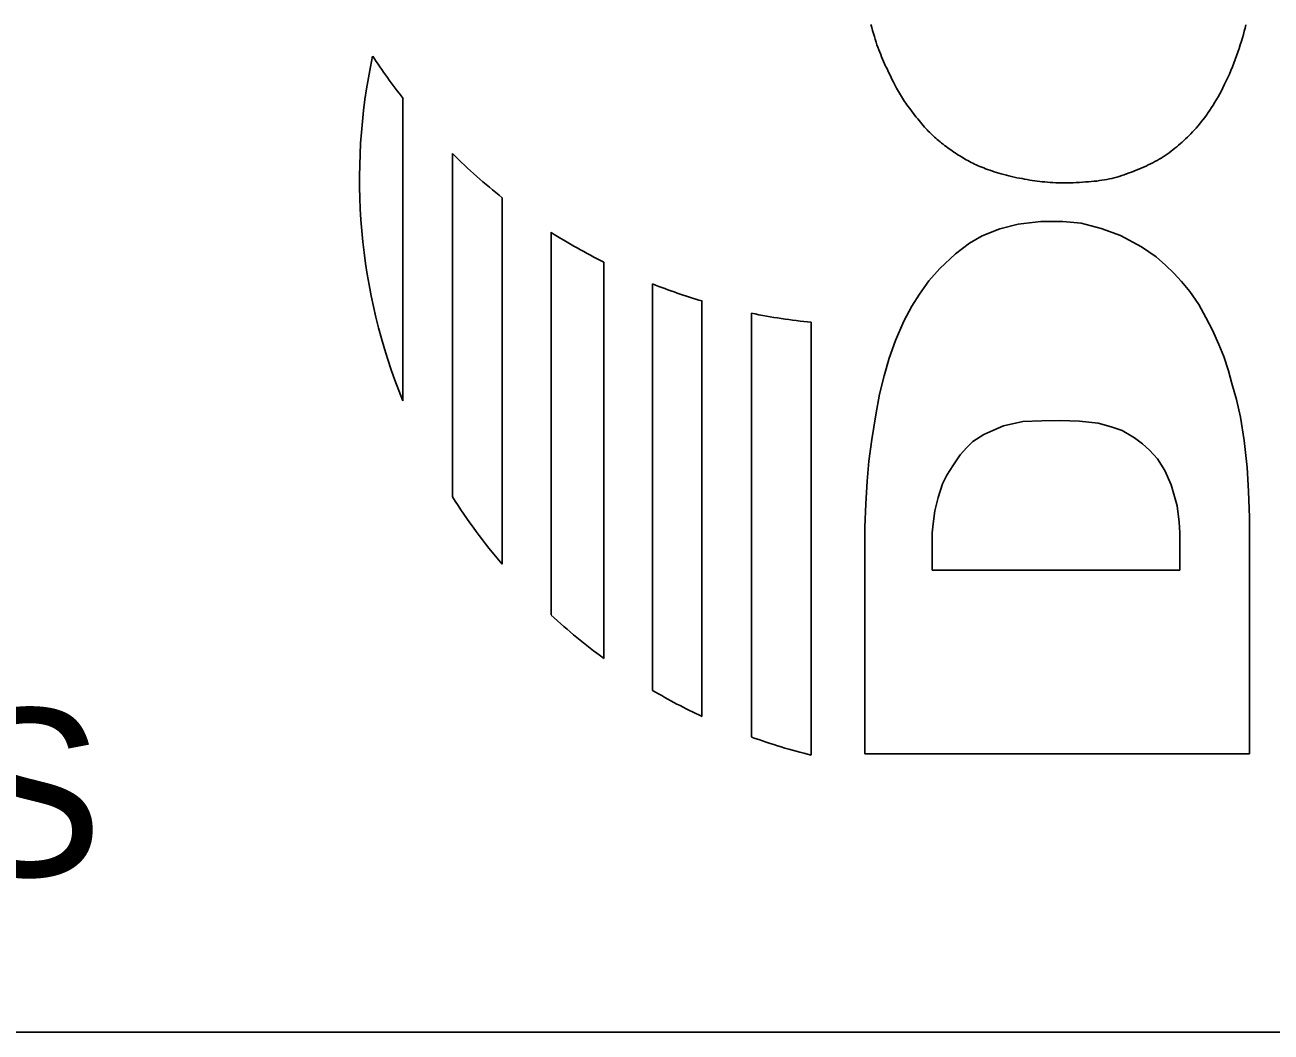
# Model space of a CAD drawing. Extents: x 0 to 39.3, y -3.9 to 22.
# Drawn here: x 32.03 to 33.071, y 3 to 3.841 of the extents above; entities that cross this region are included whole.
import ezdxf

# ---------------------------------------------------------------- set-up
doc = ezdxf.new("R2010")
doc.units = 0
doc.layers.add('SH_Border', color=7, linetype='Continuous')
doc.layers.add('SH_Data', color=7, linetype='Continuous')

msp = doc.modelspace()

# ---------------------------------------------------------------- linework, layer by layer
at = {"layer": 'SH_Border'}
msp.add_line((32, 3), (33.5, 3), dxfattribs=at)
at = {"layer": 'SH_Data'}
for p, q in [((32.7374, 3.8383), (32.7368, 3.8409)), ((33.0498, 3.8406), (33.0491, 3.838)), ((32.7381, 3.8358), (32.7374, 3.8383)), ((32.7388, 3.8334), (32.7381, 3.8358)), ((32.7396, 3.831), (32.7388, 3.8334)), ((32.7403, 3.8286), (32.7396, 3.831)), ((32.7411, 3.8263), (32.7403, 3.8286)), ((33.0469, 3.8298), (33.046, 3.8269)), ((33.0477, 3.8326), (33.0469, 3.8298)), ((33.0484, 3.8353), (33.0477, 3.8326)), ((33.0491, 3.838), (33.0484, 3.8353)), ((32.7418, 3.8241), (32.7411, 3.8263)), ((32.7426, 3.8219), (32.7418, 3.8241)), ((32.7434, 3.8198), (32.7426, 3.8219)), ((32.7441, 3.8178), (32.7434, 3.8198)), ((33.0441, 3.8209), (33.0431, 3.8178)), ((33.0451, 3.8239), (33.0441, 3.8209)), ((33.046, 3.8269), (33.0451, 3.8239)), ((32.7449, 3.8158), (32.7441, 3.8178)), ((32.7457, 3.8139), (32.7449, 3.8158)), ((32.7465, 3.812), (32.7457, 3.8139)), ((32.7473, 3.8101), (32.7465, 3.812)), ((32.7482, 3.8082), (32.7473, 3.8101)), ((32.749, 3.8063), (32.7482, 3.8082)), ((33.0397, 3.8086), (33.0385, 3.8056)), ((33.0409, 3.8117), (33.0397, 3.8086)), ((33.042, 3.8148), (33.0409, 3.8117)), ((33.0431, 3.8178), (33.042, 3.8148)), ((32.7499, 3.8044), (32.749, 3.8063)), ((32.7508, 3.8025), (32.7499, 3.8044)), ((32.7518, 3.8005), (32.7508, 3.8025)), ((32.7527, 3.7986), (32.7518, 3.8005)), ((32.7537, 3.7967), (32.7527, 3.7986)), ((33.036, 3.7996), (33.0346, 3.7966)), ((33.0372, 3.8026), (33.036, 3.7996)), ((33.0385, 3.8056), (33.0372, 3.8026)), ((32.7546, 3.7948), (32.7537, 3.7967)), ((32.7555, 3.7929), (32.7546, 3.7948)), ((32.7565, 3.7912), (32.7555, 3.7929)), ((32.7573, 3.7895), (32.7565, 3.7912)), ((32.7582, 3.7879), (32.7573, 3.7895)), ((32.759, 3.7864), (32.7582, 3.7879)), ((33.0306, 3.7882), (33.0293, 3.7856)), ((33.032, 3.791), (33.0306, 3.7882)), ((33.0333, 3.7938), (33.032, 3.791)), ((33.0346, 3.7966), (33.0333, 3.7938)), ((32.7598, 3.7849), (32.759, 3.7864)), ((32.7606, 3.7836), (32.7598, 3.7849)), ((32.7614, 3.7822), (32.7606, 3.7836)), ((32.7622, 3.7809), (32.7614, 3.7822)), ((32.7631, 3.7795), (32.7622, 3.7809)), ((32.7639, 3.7782), (32.7631, 3.7795)), ((32.7648, 3.7768), (32.7639, 3.7782)), ((32.7658, 3.7754), (32.7648, 3.7768)), ((33.0252, 3.7783), (33.0238, 3.776)), ((33.0265, 3.7806), (33.0252, 3.7783)), ((33.0279, 3.7831), (33.0265, 3.7806)), ((33.0293, 3.7856), (33.0279, 3.7831)), ((32.7668, 3.774), (32.7658, 3.7754)), ((32.7678, 3.7726), (32.7668, 3.774)), ((32.7689, 3.7711), (32.7678, 3.7726)), ((32.77, 3.7696), (32.7689, 3.7711)), ((32.7711, 3.7681), (32.77, 3.7696)), ((32.7723, 3.7666), (32.7711, 3.7681)), ((32.7734, 3.7651), (32.7723, 3.7666)), ((33.0182, 3.7674), (33.0168, 3.7653)), ((33.0196, 3.7694), (33.0182, 3.7674)), ((33.021, 3.7716), (33.0196, 3.7694)), ((33.0224, 3.7737), (33.021, 3.7716)), ((33.0238, 3.776), (33.0224, 3.7737)), ((32.7746, 3.7636), (32.7734, 3.7651)), ((32.7758, 3.7621), (32.7746, 3.7636)), ((32.777, 3.7607), (32.7758, 3.7621)), ((32.7781, 3.7593), (32.777, 3.7607)), ((32.7793, 3.7579), (32.7781, 3.7593)), ((32.7804, 3.7566), (32.7793, 3.7579)), ((32.7815, 3.7553), (32.7804, 3.7566)), ((33.0096, 3.7561), (33.0082, 3.7544)), ((33.0111, 3.7578), (33.0096, 3.7561)), ((33.0125, 3.7596), (33.0111, 3.7578)), ((33.0139, 3.7615), (33.0125, 3.7596)), ((33.0154, 3.7634), (33.0139, 3.7615)), ((33.0168, 3.7653), (33.0154, 3.7634)), ((32.7826, 3.7542), (32.7815, 3.7553)), ((32.7836, 3.753), (32.7826, 3.7542)), ((32.7846, 3.752), (32.7836, 3.753)), ((32.7857, 3.751), (32.7846, 3.752)), ((32.7867, 3.75), (32.7857, 3.751)), ((32.7877, 3.749), (32.7867, 3.75)), ((32.7888, 3.748), (32.7877, 3.749)), ((32.7899, 3.747), (32.7888, 3.748)), ((32.791, 3.746), (32.7899, 3.747)), ((32.7921, 3.745), (32.791, 3.746)), ((32.9995, 3.7455), (32.9981, 3.7442)), ((33.001, 3.7469), (32.9995, 3.7455)), ((33.0024, 3.7483), (33.001, 3.7469)), ((33.0039, 3.7498), (33.0024, 3.7483)), ((33.0053, 3.7513), (33.0039, 3.7498)), ((33.0067, 3.7528), (33.0053, 3.7513)), ((33.0082, 3.7544), (33.0067, 3.7528)), ((32.7933, 3.744), (32.7921, 3.745)), ((32.7946, 3.743), (32.7933, 3.744)), ((32.7958, 3.742), (32.7946, 3.743)), ((32.7971, 3.741), (32.7958, 3.742)), ((32.7983, 3.74), (32.7971, 3.741)), ((32.7996, 3.739), (32.7983, 3.74)), ((32.8009, 3.7381), (32.7996, 3.739)), ((32.8021, 3.7372), (32.8009, 3.7381)), ((32.8034, 3.7363), (32.8021, 3.7372)), ((32.8047, 3.7354), (32.8034, 3.7363)), ((32.8059, 3.7345), (32.8047, 3.7354)), ((32.9873, 3.7351), (32.9857, 3.7339)), ((32.9889, 3.7363), (32.9873, 3.7351)), ((32.9905, 3.7376), (32.9889, 3.7363)), ((32.992, 3.7389), (32.9905, 3.7376)), ((32.9936, 3.7402), (32.992, 3.7389)), ((32.9951, 3.7415), (32.9936, 3.7402)), ((32.9966, 3.7428), (32.9951, 3.7415)), ((32.9981, 3.7442), (32.9966, 3.7428)), ((32.8072, 3.7337), (32.8059, 3.7345)), ((32.8085, 3.7328), (32.8072, 3.7337)), ((32.8098, 3.732), (32.8085, 3.7328)), ((32.8111, 3.7312), (32.8098, 3.732)), ((32.8124, 3.7304), (32.8111, 3.7312)), ((32.8137, 3.7296), (32.8124, 3.7304)), ((32.815, 3.7288), (32.8137, 3.7296)), ((32.8163, 3.728), (32.815, 3.7288)), ((32.8177, 3.7273), (32.8163, 3.728)), ((32.8191, 3.7265), (32.8177, 3.7273)), ((32.8204, 3.7258), (32.8191, 3.7265)), ((32.8218, 3.7251), (32.8204, 3.7258)), ((32.8233, 3.7244), (32.8218, 3.7251)), ((32.8247, 3.7238), (32.8233, 3.7244)), ((32.9702, 3.7247), (32.9683, 3.7237)), ((32.9721, 3.7256), (32.9702, 3.7247)), ((32.9739, 3.7265), (32.9721, 3.7256)), ((32.9757, 3.7275), (32.9739, 3.7265)), ((32.9774, 3.7285), (32.9757, 3.7275)), ((32.9791, 3.7295), (32.9774, 3.7285)), ((32.9808, 3.7306), (32.9791, 3.7295)), ((32.9824, 3.7317), (32.9808, 3.7306)), ((32.9841, 3.7328), (32.9824, 3.7317)), ((32.9857, 3.7339), (32.9841, 3.7328)), ((32.8262, 3.7231), (32.8247, 3.7238)), ((32.8277, 3.7225), (32.8262, 3.7231)), ((32.8293, 3.7219), (32.8277, 3.7225)), ((32.8309, 3.7212), (32.8293, 3.7219)), ((32.8325, 3.7206), (32.8309, 3.7212)), ((32.8342, 3.72), (32.8325, 3.7206)), ((32.836, 3.7193), (32.8342, 3.72)), ((32.8378, 3.7187), (32.836, 3.7193)), ((32.8397, 3.7181), (32.8378, 3.7187)), ((32.8416, 3.7175), (32.8397, 3.7181)), ((32.8436, 3.7168), (32.8416, 3.7175)), ((32.8456, 3.7163), (32.8436, 3.7168)), ((32.8477, 3.7157), (32.8456, 3.7163)), ((32.8498, 3.7151), (32.8477, 3.7157)), ((32.8519, 3.7146), (32.8498, 3.7151)), ((32.8541, 3.7141), (32.8519, 3.7146)), ((32.8563, 3.7136), (32.8541, 3.7141)), ((32.944, 3.7142), (32.942, 3.7135)), ((32.9461, 3.7148), (32.944, 3.7142)), ((32.9481, 3.7155), (32.9461, 3.7148)), ((32.9501, 3.7162), (32.9481, 3.7155)), ((32.9522, 3.717), (32.9501, 3.7162)), ((32.9542, 3.7178), (32.9522, 3.717)), ((32.9563, 3.7186), (32.9542, 3.7178)), ((32.9583, 3.7194), (32.9563, 3.7186)), ((32.9604, 3.7202), (32.9583, 3.7194)), ((32.9624, 3.7211), (32.9604, 3.7202)), ((32.9644, 3.722), (32.9624, 3.7211)), ((32.9664, 3.7228), (32.9644, 3.722)), ((32.9683, 3.7237), (32.9664, 3.7228)), ((32.8585, 3.7131), (32.8563, 3.7136)), ((32.8607, 3.7127), (32.8585, 3.7131)), ((32.8629, 3.7123), (32.8607, 3.7127)), ((32.865, 3.7119), (32.8629, 3.7123)), ((32.8672, 3.7115), (32.865, 3.7119)), ((32.8693, 3.7111), (32.8672, 3.7115)), ((32.8714, 3.7108), (32.8693, 3.7111)), ((32.8735, 3.7105), (32.8714, 3.7108)), ((32.8756, 3.7102), (32.8735, 3.7105)), ((32.8777, 3.71), (32.8756, 3.7102)), ((32.8798, 3.7097), (32.8777, 3.71)), ((32.882, 3.7095), (32.8798, 3.7097)), ((32.8841, 3.7093), (32.882, 3.7095)), ((32.8864, 3.7092), (32.8841, 3.7093)), ((32.8886, 3.709), (32.8864, 3.7092)), ((32.891, 3.7089), (32.8886, 3.709)), ((32.8933, 3.7088), (32.891, 3.7089)), ((32.8957, 3.7088), (32.8933, 3.7088)), ((32.8981, 3.7088), (32.8957, 3.7088)), ((32.9006, 3.7088), (32.8981, 3.7088)), ((32.9031, 3.7089), (32.9006, 3.7088)), ((32.9057, 3.7089), (32.9031, 3.7089)), ((32.9082, 3.709), (32.9057, 3.7089)), ((32.9108, 3.7092), (32.9082, 3.709)), ((32.9134, 3.7093), (32.9108, 3.7092)), ((32.9159, 3.7095), (32.9134, 3.7093)), ((32.9183, 3.7097), (32.9159, 3.7095)), ((32.9207, 3.7099), (32.9183, 3.7097)), ((32.923, 3.7101), (32.9207, 3.7099)), ((32.9253, 3.7103), (32.923, 3.7101)), ((32.9275, 3.7106), (32.9253, 3.7103)), ((32.9296, 3.7109), (32.9275, 3.7106)), ((32.9317, 3.7112), (32.9296, 3.7109)), ((32.9338, 3.7116), (32.9317, 3.7112)), ((32.9359, 3.712), (32.9338, 3.7116)), ((32.9379, 3.7124), (32.9359, 3.712)), ((32.9399, 3.713), (32.9379, 3.7124)), ((32.942, 3.7135), (32.9399, 3.713)), ((32.8597, 3.6743), (32.8444, 3.6703)), ((32.8786, 3.6766), (32.8597, 3.6743)), ((32.8969, 3.6764), (32.8786, 3.6766)), ((32.9123, 3.6751), (32.8969, 3.6764)), ((32.929, 3.6707), (32.9123, 3.6751)), ((32.8295, 3.6645), (32.8191, 3.6583)), ((32.8444, 3.6703), (32.8295, 3.6645)), ((32.945, 3.6648), (32.929, 3.6707)), ((32.9626, 3.6555), (32.945, 3.6648)), ((32.8191, 3.6583), (32.8074, 3.6496)), ((32.9748, 3.647), (32.9626, 3.6555)), ((32.8074, 3.6496), (32.7943, 3.6374)), ((32.9827, 3.6402), (32.9748, 3.647)), ((32.7943, 3.6374), (32.7851, 3.627)), ((32.9895, 3.6335), (32.9827, 3.6402)), ((32.9961, 3.6264), (32.9895, 3.6335)), ((32.7851, 3.627), (32.7774, 3.6158)), ((33.0029, 3.618), (32.9961, 3.6264)), ((32.7774, 3.6158), (32.771, 3.6059)), ((33.0104, 3.6072), (33.0029, 3.618)), ((32.771, 3.6059), (32.7642, 3.5934)), ((33.0164, 3.5965), (33.0104, 3.6072)), ((32.7642, 3.5934), (32.7572, 3.5773)), ((33.0218, 3.5858), (33.0164, 3.5965)), ((33.0271, 3.5738), (33.0218, 3.5858)), ((32.7572, 3.5773), (32.752, 3.5625)), ((33.0313, 3.5639), (33.0271, 3.5738)), ((32.752, 3.5625), (32.7477, 3.5478)), ((33.0354, 3.5519), (33.0313, 3.5639)), ((32.7477, 3.5478), (32.7439, 3.5324)), ((33.0381, 3.5414), (33.0354, 3.5519)), ((33.0419, 3.5279), (33.0381, 3.5414)), ((32.7439, 3.5324), (32.7409, 3.5152)), ((33.0452, 3.5133), (33.0419, 3.5279)), ((32.7409, 3.5152), (32.7374, 3.4947)), ((32.8384, 3.5022), (32.8473, 3.5061)), ((32.8473, 3.5061), (32.8636, 3.5096)), ((32.8636, 3.5096), (32.8794, 3.5102)), ((32.8794, 3.5102), (32.8947, 3.5103)), ((32.8947, 3.5103), (32.9109, 3.51)), ((32.9109, 3.51), (32.9265, 3.5082)), ((32.9265, 3.5082), (32.9373, 3.5051)), ((33.0484, 3.4936), (33.0452, 3.5133)), ((32.8219, 3.4928), (32.831, 3.4988)), ((32.831, 3.4988), (32.8384, 3.5022)), ((32.9373, 3.5051), (32.9466, 3.502)), ((32.9466, 3.502), (32.9567, 3.4961)), ((32.9567, 3.4961), (32.9636, 3.4909)), ((32.7374, 3.4947), (32.7351, 3.4765)), ((32.8113, 3.4817), (32.8167, 3.4878)), ((32.8167, 3.4878), (32.8219, 3.4928)), ((32.9636, 3.4909), (32.9693, 3.4856)), ((32.9693, 3.4856), (32.976, 3.4783)), ((33.0509, 3.4711), (33.0484, 3.4936)), ((32.7351, 3.4765), (32.7336, 3.4599)), ((32.805, 3.4727), (32.8113, 3.4817)), ((32.976, 3.4783), (32.9822, 3.4688)), ((32.7966, 3.4575), (32.8002, 3.4649)), ((32.8002, 3.4649), (32.805, 3.4727)), ((32.9822, 3.4688), (32.9875, 3.4567)), ((33.0519, 3.4515), (33.0509, 3.4711)), ((32.7336, 3.4599), (32.7325, 3.4409)), ((32.7929, 3.4461), (32.7966, 3.4575)), ((32.9875, 3.4567), (32.9923, 3.4392)), ((32.7901, 3.435), (32.7929, 3.4461)), ((33.0528, 3.4295), (33.0519, 3.4515)), ((32.7325, 3.4409), (32.7318, 3.4215)), ((32.7886, 3.4242), (32.7901, 3.435)), ((32.9923, 3.4392), (32.9941, 3.4255)), ((32.7879, 3.4166), (32.7886, 3.4242)), ((32.9941, 3.4255), (32.9947, 3.4166)), ((33.0528, 3.2321), (33.0528, 3.4295)), ((32.7318, 3.4215), (32.7318, 3.2321)), ((32.7879, 3.3854), (32.7879, 3.4166)), ((32.9947, 3.4166), (32.9947, 3.3854)), ((32.9947, 3.3854), (32.7879, 3.3854)), ((32.7318, 3.2321), (33.0528, 3.2321))]:
    msp.add_line(p, q, dxfattribs=at)
for points in [[(32.3461, 3.5269), (32.3461, 3.7793)], [(32.3874, 3.7332), (32.3874, 3.4468)], [(32.429, 3.3904), (32.429, 3.6964)], [(32.4698, 3.6675), (32.4698, 3.3481)], [(32.5138, 3.3119), (32.5138, 3.6426)], [(32.5545, 3.6244), (32.5545, 3.2852)], [(32.5957, 3.2634), (32.5957, 3.6103)], [(32.6371, 3.6), (32.6371, 3.2463)], [(32.687, 3.2311), (32.687, 3.5925)]]:
    msp.add_lwpolyline(points, dxfattribs=at)
for centre, radius, start, end in [((32.7985, 3.7116), 0.4887, 167.8403, 202.2153), ((32.7359, 4.086), 0.496, 213.1881, 218.2009), ((32.7359, 4.086), 0.496, 225.3506, 231.7757), ((32.7359, 4.086), 0.496, 237.5471, 243.3934), ((32.7359, 4.086), 0.496, 248.5465, 253.5848), ((32.7359, 4.086), 0.496, 258.5092, 264.339), ((32.8064, 3.713), 0.4965, 212.4278, 220.5248), ((32.8064, 3.713), 0.4965, 227.3071, 233.8848), ((32.8064, 3.713), 0.4965, 239.5109, 244.8932), ((32.8064, 3.713), 0.4965, 250.062, 256.0821)]:
    msp.add_arc(centre, radius, start, end, dxfattribs=at)

# ---------------------------------------------------------------- texts
msp.add_text('DGL CONSULTING ENGINEERS', height=0.14, dxfattribs=at).set_placement((29.2766, 3.13))

doc.saveas('drawing.dxf')
